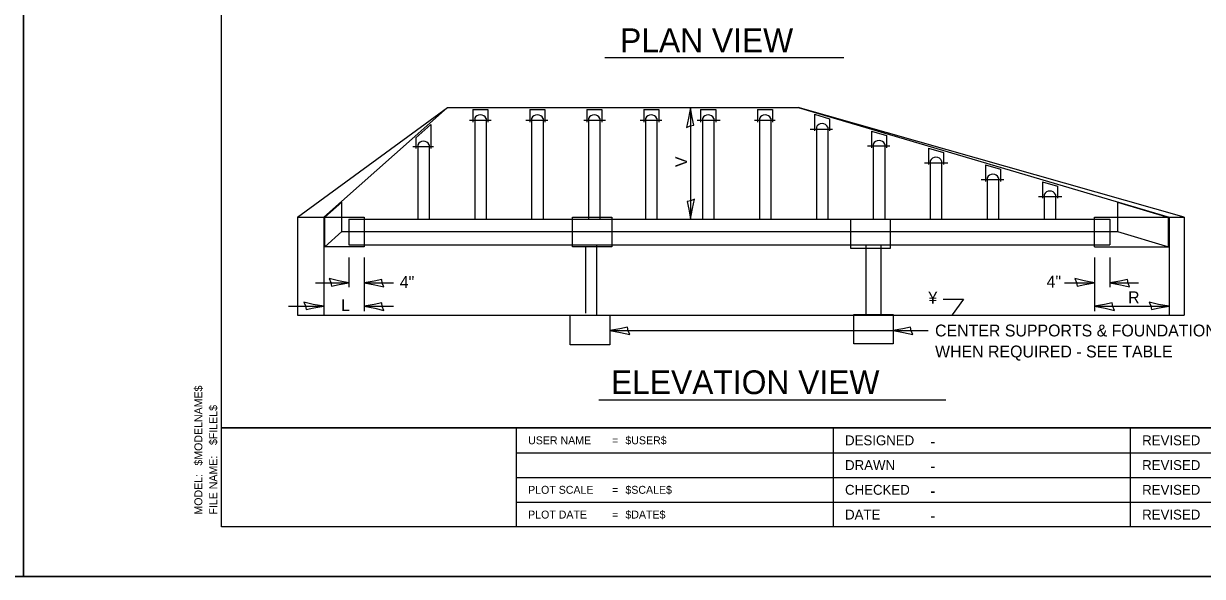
# Model space of a CAD drawing. Extents: x 2133490 to 2172050, y 2138301 to 2145980.
# Drawn here: x 2165250 to 2165845, y 2144574 to 2144854 of the extents above; entities that cross this region are included whole.
import ezdxf

# ---------------------------------------------------------------- set-up
doc = ezdxf.new("R2010")
doc.units = 0
for name, color, linetype in [('Level 40', 7, 'Continuous'), ('Level 63', 7, 'Continuous'), ('ROW_PR_Notes', 7, 'Continuous'), ('Sheets_50 Reference Boundary', 7, 'Continuous'), ('Sheets_General Details', 7, 'Continuous'), ('Sheets_Printer Plotting Border', 7, 'Continuous')]:
    doc.layers.add(name, color=color, linetype=linetype)

msp = doc.modelspace()

# ---------------------------------------------------------------- linework, layer by layer
at = {"layer": 'Level 40'}
for p, q in [((2165388.37, 2144755.87), (2165464.06, 2144811.3)), ((2165464.06, 2144811.3), (2165401.65, 2144755.87)), ((2165464.06, 2144811.3), (2165641.16, 2144811.3)), ((2165836.06, 2144755.87), (2165641.16, 2144811.3)), ((2165641.16, 2144811.3), (2165828.39, 2144755.87)), ((2165475.31, 2144804.86), (2165486.15, 2144804.86)), ((2165503.76, 2144804.86), (2165514.78, 2144804.86)), ((2165532.94, 2144804.86), (2165543.88, 2144804.86)), ((2165561.48, 2144804.86), (2165572.32, 2144804.86)), ((2165590.11, 2144804.86), (2165601.79, 2144804.86)), ((2165619.07, 2144804.86), (2165629.63, 2144804.86)), ((2165647.24, 2144800.43), (2165658.54, 2144800.43)), ((2165446.59, 2144791.58), (2165457.15, 2144791.58)), ((2165676.15, 2144791.92), (2165687.45, 2144791.92)), ((2165704.96, 2144783.41), (2165716.73, 2144783.41)), ((2165733.5, 2144774.9), (2165744.99, 2144774.9)), ((2165762.53, 2144766.39), (2165774.33, 2144766.39)), ((2165388.37, 2144755.87), (2165388.37, 2144706.45)), ((2165388.37, 2144755.87), (2165401.65, 2144755.87)), ((2165401.65, 2144755.87), (2165401.65, 2144706.45)), ((2165402.18, 2144740.98), (2165402.18, 2144755.87)), ((2165402.18, 2144755.87), (2165422.05, 2144755.87)), ((2165410.78, 2144748.61), (2165410.78, 2144755.61)), ((2165414.39, 2144754.95), (2165422.05, 2144754.95)), ((2165414.39, 2144754.95), (2165414.39, 2144741.9)), ((2165422.05, 2144755.87), (2165422.05, 2144740.98)), ((2165527.28, 2144740.98), (2165527.28, 2144755.87)), ((2165527.28, 2144755.87), (2165547.15, 2144755.87)), ((2165547.15, 2144755.87), (2165547.15, 2144740.98)), ((2165667.68, 2144740.08), (2165667.68, 2144754.97)), ((2165667.68, 2144754.97), (2165687.55, 2144754.97)), ((2165687.55, 2144754.97), (2165687.55, 2144740.08)), ((2165790.85, 2144754.95), (2165798.51, 2144754.95)), ((2165798.51, 2144754.95), (2165798.51, 2144741.9)), ((2165802.35, 2144755.77), (2165802.35, 2144748.61)), ((2165828.39, 2144755.87), (2165828.39, 2144706.45)), ((2165828.39, 2144755.87), (2165836.06, 2144755.87)), ((2165836.06, 2144755.87), (2165836.06, 2144706.45)), ((2165410.78, 2144748.61), (2165402.18, 2144740.98)), ((2165410.78, 2144748.61), (2165802.35, 2144748.61)), ((2165802.35, 2144748.61), (2165828.15, 2144740.98)), ((2165422.05, 2144740.98), (2165402.18, 2144740.98)), ((2165414.39, 2144741.9), (2165422.05, 2144741.9)), ((2165547.15, 2144740.98), (2165527.28, 2144740.98)), ((2165687.55, 2144740.08), (2165667.68, 2144740.08)), ((2165790.85, 2144741.9), (2165798.51, 2144741.9)), ((2165669.25, 2144691.91), (2165669.25, 2144706.8)), ((2165669.25, 2144706.8), (2165689.13, 2144706.8)), ((2165689.13, 2144706.8), (2165689.13, 2144691.91)), ((2165526.15, 2144691.46), (2165526.15, 2144706.35)), ((2165526.15, 2144706.35), (2165546.03, 2144706.35)), ((2165546.03, 2144706.35), (2165546.03, 2144691.46)), ((2165546.03, 2144691.46), (2165526.15, 2144691.46)), ((2165689.13, 2144691.91), (2165669.25, 2144691.91))]:
    msp.add_line(p, q, dxfattribs=at)
at = {"layer": 'Level 63'}
for p, q in [((2165414.39, 2144735.59), (2165414.39, 2144720.62)), ((2165422.05, 2144735.59), (2165422.05, 2144708.43)), ((2165790.85, 2144735.59), (2165790.85, 2144708.43)), ((2165798.51, 2144735.59), (2165798.51, 2144720.62)), ((2165397.42, 2144722.79), (2165414.39, 2144722.79)), ((2165422.05, 2144722.79), (2165436.83, 2144722.79)), ((2165775.59, 2144722.79), (2165790.85, 2144722.79)), ((2165798.51, 2144722.79), (2165812.94, 2144722.79))]:
    msp.add_line(p, q, dxfattribs=at)
for points in [[(2165584.72, 2144801.3), (2165586.65, 2144802.12), (2165588.49, 2144802.43), (2165587.68, 2144806.3), (2165586.82, 2144811.3), (2165585.85, 2144805.97)], [(2165588.91, 2144764.95), (2165586.99, 2144764.13), (2165585.14, 2144763.82), (2165585.95, 2144759.95), (2165586.82, 2144754.95), (2165587.79, 2144760.28)], [(2165404.39, 2144724.88), (2165405.2, 2144722.96), (2165405.52, 2144721.12), (2165409.39, 2144721.92), (2165414.39, 2144722.79), (2165409.05, 2144723.76)], [(2165432.05, 2144720.7), (2165431.23, 2144722.62), (2165430.92, 2144724.46), (2165427.05, 2144723.65), (2165422.05, 2144722.79), (2165427.38, 2144721.82)], [(2165780.85, 2144724.88), (2165781.67, 2144722.96), (2165781.98, 2144721.12), (2165785.85, 2144721.92), (2165790.85, 2144722.79), (2165785.52, 2144723.76)], [(2165808.51, 2144720.7), (2165807.7, 2144722.62), (2165807.38, 2144724.46), (2165803.51, 2144723.65), (2165798.51, 2144722.79), (2165803.85, 2144721.82)], [(2165391.65, 2144713.03), (2165392.46, 2144711.1), (2165392.78, 2144709.26), (2165396.65, 2144710.07), (2165401.65, 2144710.93), (2165396.31, 2144711.9)], [(2165432.05, 2144708.84), (2165431.23, 2144710.76), (2165430.92, 2144712.61), (2165427.05, 2144711.8), (2165422.05, 2144710.93), (2165427.38, 2144709.96)], [(2165800.85, 2144708.84), (2165800.03, 2144710.76), (2165799.72, 2144712.61), (2165795.85, 2144711.8), (2165790.85, 2144710.93), (2165796.18, 2144709.96)], [(2165818.4, 2144713.03), (2165819.21, 2144711.1), (2165819.52, 2144709.26), (2165823.39, 2144710.07), (2165828.39, 2144710.93), (2165823.06, 2144711.9)], [(2165556.13, 2144696.61), (2165555.32, 2144698.53), (2165555, 2144700.37), (2165551.13, 2144699.57), (2165546.13, 2144698.7), (2165551.47, 2144697.73)], [(2165699.05, 2144696.61), (2165698.23, 2144698.53), (2165697.92, 2144700.37), (2165694.05, 2144699.57), (2165689.05, 2144698.7), (2165694.38, 2144697.73)]]:
    msp.add_lwpolyline(points, close=True, dxfattribs=at)
at = {"layer": 'ROW_PR_Notes'}
for p, q in [((2165543.49, 2144836.57), (2165664.26, 2144836.57)), ((2165476.94, 2144810.38), (2165484.53, 2144810.38)), ((2165476.94, 2144810.38), (2165476.94, 2144803.94)), ((2165484.53, 2144810.38), (2165484.53, 2144803.94)), ((2165505.69, 2144810.38), (2165513.28, 2144810.38)), ((2165505.69, 2144810.38), (2165505.69, 2144803.94)), ((2165513.28, 2144810.38), (2165513.28, 2144803.94)), ((2165534.44, 2144810.38), (2165542.03, 2144810.38)), ((2165534.44, 2144810.38), (2165534.44, 2144803.94)), ((2165542.03, 2144810.38), (2165542.03, 2144803.94)), ((2165563.19, 2144810.38), (2165570.78, 2144810.38)), ((2165563.19, 2144810.38), (2165563.19, 2144803.94)), ((2165570.78, 2144810.38), (2165570.78, 2144803.94)), ((2165586.82, 2144811.3), (2165586.82, 2144754.95)), ((2165591.94, 2144810.38), (2165599.53, 2144810.38)), ((2165591.94, 2144810.38), (2165591.94, 2144803.94)), ((2165599.53, 2144810.38), (2165599.53, 2144803.94)), ((2165620.69, 2144810.38), (2165620.69, 2144803.94)), ((2165620.69, 2144810.38), (2165628.28, 2144810.38)), ((2165628.28, 2144810.38), (2165628.28, 2144803.94)), ((2165649.44, 2144807.89), (2165649.44, 2144799.51)), ((2165649.44, 2144807.89), (2165657.03, 2144805.64)), ((2165455.78, 2144802.72), (2165448.19, 2144795.97)), ((2165455.78, 2144802.72), (2165455.78, 2144790.66)), ((2165477.86, 2144805.78), (2165477.86, 2144754.95)), ((2165483.61, 2144805.78), (2165483.61, 2144754.95)), ((2165506.61, 2144805.78), (2165506.61, 2144754.95)), ((2165512.36, 2144805.78), (2165512.36, 2144754.95)), ((2165535.36, 2144805.78), (2165535.36, 2144754.95)), ((2165541.11, 2144805.78), (2165541.11, 2144754.95)), ((2165564.11, 2144805.78), (2165564.11, 2144754.95)), ((2165569.86, 2144805.78), (2165569.86, 2144754.95)), ((2165592.86, 2144805.78), (2165592.86, 2144754.95)), ((2165598.61, 2144805.78), (2165598.61, 2144754.95)), ((2165621.61, 2144805.78), (2165621.61, 2144754.95)), ((2165627.36, 2144805.78), (2165627.36, 2144754.95)), ((2165657.03, 2144805.64), (2165657.03, 2144799.51)), ((2165448.19, 2144795.97), (2165448.19, 2144790.66)), ((2165650.36, 2144801.35), (2165650.36, 2144754.95)), ((2165656.11, 2144801.35), (2165656.11, 2144754.95)), ((2165678.19, 2144799.38), (2165685.78, 2144797.13)), ((2165678.19, 2144799.38), (2165678.19, 2144791)), ((2165685.78, 2144797.13), (2165685.78, 2144791)), ((2165449.11, 2144792.5), (2165449.11, 2144754.95)), ((2165454.86, 2144792.5), (2165454.86, 2144754.95)), ((2165679.11, 2144792.84), (2165679.11, 2144754.95)), ((2165684.86, 2144792.84), (2165684.86, 2144754.95)), ((2165706.94, 2144790.87), (2165706.94, 2144782.49)), ((2165706.94, 2144790.87), (2165714.53, 2144788.62)), ((2165707.86, 2144784.33), (2165707.86, 2144754.95)), ((2165713.61, 2144784.33), (2165713.61, 2144754.95)), ((2165714.53, 2144788.62), (2165714.53, 2144782.49)), ((2165735.69, 2144782.36), (2165735.69, 2144773.98)), ((2165735.69, 2144782.36), (2165743.28, 2144780.11)), ((2165743.28, 2144780.11), (2165743.28, 2144773.98)), ((2165736.61, 2144775.82), (2165736.61, 2144754.95)), ((2165742.36, 2144775.82), (2165742.36, 2144754.95)), ((2165764.44, 2144773.84), (2165764.44, 2144765.47)), ((2165764.44, 2144773.84), (2165772.03, 2144771.6)), ((2165765.36, 2144767.31), (2165765.36, 2144754.95)), ((2165771.11, 2144767.31), (2165771.11, 2144754.95)), ((2165772.03, 2144771.6), (2165772.03, 2144765.47)), ((2165410.78, 2144763.51), (2165402.18, 2144755.87)), ((2165410.78, 2144755.99), (2165410.78, 2144763.51)), ((2165802.35, 2144763.51), (2165828.37, 2144755.8)), ((2165802.35, 2144763.51), (2165802.35, 2144756)), ((2165422.05, 2144754.95), (2165790.85, 2144754.95)), ((2165790.85, 2144740.98), (2165790.85, 2144755.87)), ((2165790.85, 2144755.87), (2165828.15, 2144755.87)), ((2165828.15, 2144740.98), (2165828.15, 2144755.87)), ((2165422.05, 2144741.9), (2165790.85, 2144741.9)), ((2165533.78, 2144741.18), (2165533.78, 2144707.48)), ((2165539.41, 2144741.63), (2165539.41, 2144706.81)), ((2165675.31, 2144741.85), (2165675.31, 2144706.92)), ((2165682.96, 2144741.85), (2165682.96, 2144706.02)), ((2165790.85, 2144740.98), (2165828.15, 2144740.98)), ((2165714.43, 2144714.46), (2165724.56, 2144714.46)), ((2165724.56, 2144714.46), (2165718.94, 2144706.58)), ((2165383.9, 2144710.93), (2165401.65, 2144710.93)), ((2165422.05, 2144710.93), (2165436.83, 2144710.93)), ((2165790.85, 2144710.93), (2165828.39, 2144710.93)), ((2165388.37, 2144706.45), (2165836.06, 2144706.45)), ((2165546.13, 2144698.7), (2165706.87, 2144698.7)), ((2165540.6, 2144663.59), (2165715.65, 2144663.59))]:
    msp.add_line(p, q, dxfattribs=at)
for centre in [(2165480.73, 2144804.45), (2165509.48, 2144804.45), (2165538.23, 2144804.45), (2165566.98, 2144804.45), (2165595.73, 2144804.45), (2165624.48, 2144804.45), (2165653.23, 2144800.03), (2165451.98, 2144791.18), (2165681.98, 2144791.52), (2165710.73, 2144783.01), (2165739.48, 2144774.49), (2165768.23, 2144765.98)]:
    msp.add_arc(centre, 3.17, 24.76153, 155.23851, dxfattribs=at)
at = {"layer": 'Sheets_50 Reference Boundary'}
msp.add_lwpolyline([(2165350.12, 2145649.45), (2166925.12, 2145649.45), (2166925.12, 2144649.46), (2165350.12, 2144649.46)], close=True, dxfattribs=at)
at = {"layer": 'Sheets_General Details'}
for p, q in [((2165250.12, 2145674.46), (2165250.12, 2144574.46)), ((2165250.12, 2144574.46), (2165250.12, 2145674.46)), ((2165350.12, 2144649.46), (2166925.12, 2144649.46)), ((2165498.84, 2144649.46), (2165498.84, 2144599.46)), ((2165658.84, 2144649.46), (2165658.84, 2144599.46)), ((2165808.84, 2144649.46), (2165808.84, 2144599.46)), ((2165498.84, 2144636.96), (2165958.84, 2144636.96)), ((2165498.84, 2144624.46), (2165958.84, 2144624.46)), ((2165498.84, 2144611.96), (2165958.84, 2144611.96)), ((2165250.12, 2144574.46), (2163550.12, 2144574.46)), ((2166950.12, 2144574.46), (2165250.12, 2144574.46))]:
    msp.add_line(p, q, dxfattribs=at)
msp.add_lwpolyline([(2165350.12, 2145649.46), (2166925.12, 2145649.46), (2166925.12, 2144599.46), (2165350.12, 2144599.46)], close=True, dxfattribs=at)
at = {"layer": 'Sheets_Printer Plotting Border'}
for points in [[(2163550.12, 2144574.46), (2165250.12, 2144574.46), (2165250.12, 2145674.46), (2163550.12, 2145674.46)], [(2165250.12, 2144574.46), (2166950.12, 2144574.46), (2166950.12, 2145674.46), (2165250.12, 2145674.46)]]:
    msp.add_lwpolyline(points, close=True, dxfattribs=at)

# ---------------------------------------------------------------- texts
at = {"layer": 'Level 63'}
for s, p in [('4"', (2165440.05, 2144720.15)), ('4"', (2165766.6, 2144720.4)), ('¥', (2165706.92, 2144712.27))]:
    msp.add_text(s, height=6, dxfattribs=at).set_placement(p)
at = {"layer": 'ROW_PR_Notes'}
for s, height, p in [('PLAN VIEW', 12, (2165551.26, 2144839.27)), ('R', 6, (2165807.73, 2144712.42)), ('L', 6, (2165410.42, 2144708.47)), ('CENTER SUPPORTS & FOUNDATIONS', 6, (2165710.28, 2144695.68)), ('WHEN REQUIRED - SEE TABLE', 6, (2165710.28, 2144685.08)), ('ELEVATION VIEW', 12, (2165546.66, 2144666.55))]:
    msp.add_text(s, height=height, dxfattribs=at).set_placement(p)
msp.add_text('V', height=6, rotation=90, dxfattribs=at).set_placement((2165585.11, 2144781.22))
at = {"layer": 'Sheets_General Details'}
for s, rotation, p in [('$MODELNAME$', 90, (2165340.37, 2144630.45)), ('$FILEL$', 90, (2165347.87, 2144640.84)), ('USER NAME', 360, (2165504.84, 2144641.21)), ('=', 360, (2165547.23, 2144641.21)), ('$USER$', 360, (2165553.95, 2144641.21)), ('FILE NAME:', 90, (2165347.87, 2144605.71)), ('MODEL:', 90, (2165340.37, 2144605.71)), ('PLOT SCALE', 360, (2165504.84, 2144616.21)), ('=', 360, (2165547.23, 2144616.21)), ('$SCALE$', 360, (2165553.95, 2144616.21)), ('PLOT DATE', 360, (2165504.84, 2144603.71)), ('=', 360, (2165547.23, 2144603.71)), ('$DATE$', 360, (2165553.95, 2144603.71))]:
    msp.add_text(s, height=4, rotation=rotation, dxfattribs=at).set_placement(p)
for s, height, p in [('DESIGNED', 5, (2165664.84, 2144640.71)), ('-', 6, (2165707.8, 2144639.71)), ('REVISED', 5, (2165814.84, 2144640.71)), ('DRAWN', 5, (2165664.84, 2144628.21)), ('-', 6, (2165707.8, 2144627.21)), ('REVISED', 5, (2165814.84, 2144628.21)), ('CHECKED', 5, (2165664.84, 2144615.71)), ('-', 6, (2165707.8, 2144614.71)), ('REVISED', 5, (2165814.84, 2144615.71)), ('DATE', 5, (2165664.84, 2144603.21)), ('REVISED', 5, (2165814.84, 2144603.21)), ('-', 6, (2165707.8, 2144602.21))]:
    msp.add_text(s, height=height, dxfattribs=at).set_placement(p)

doc.saveas('drawing.dxf')
